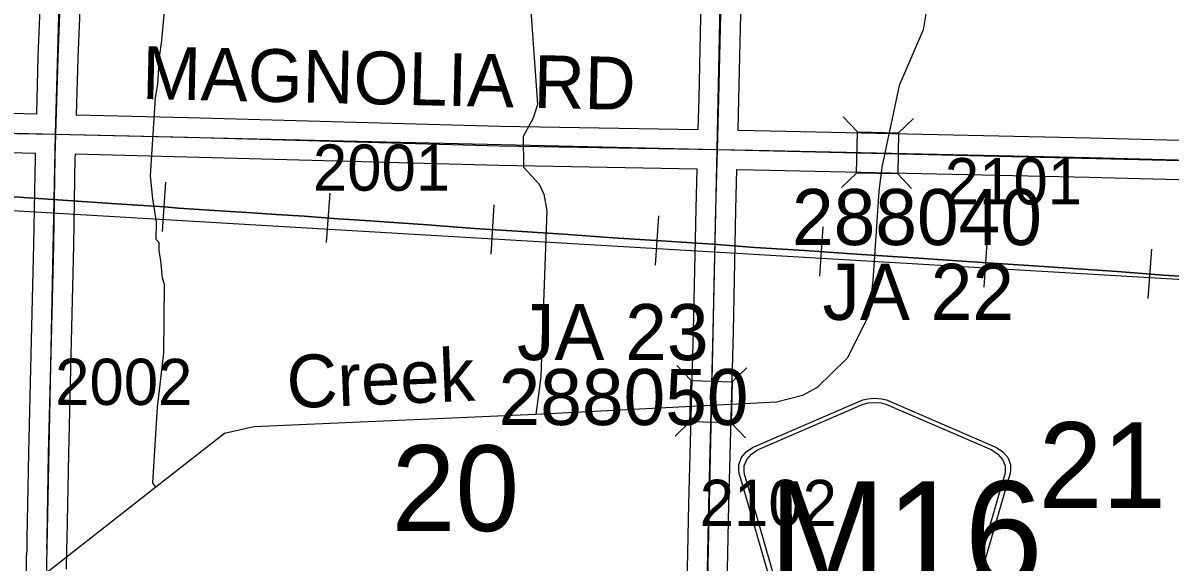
# Model space of a CAD drawing. Extents: x -132.8 to -73.3, y -60 to -26.
# Drawn here: x -102.953 to -101.212, y -42.518 to -41.701 of the extents above; entities that cross this region are included whole.
import ezdxf

# ---------------------------------------------------------------- set-up
doc = ezdxf.new("R2010")
doc.units = 0
for name, color, linetype in [('tdCoHydroRiver', 7, 'Continuous'), ('tdCoHydroTxtLg', 7, 'Continuous'), ('tdCoRRCL', 7, 'Continuous'), ('tdCoSecRdNmbr', 7, 'Continuous'), ('tdCoSecRdTxt', 7, 'Continuous'), ('tdCoSecRteBand', 7, 'Continuous'), ('tdCoSecRteCL', 7, 'Continuous'), ('tdCoSectLine', 7, 'Continuous'), ('tdCoSectNmbr', 7, 'Continuous'), ('tdCoShieldCoRteHrd', 7, 'Continuous'), ('tdCoStrucSec', 7, 'Continuous'), ('tdCoStrucSecCoName', 7, 'Continuous'), ('tdCoStrucSecFHWANum', 7, 'Continuous'), ('tdCoSurfAsphalt', 7, 'Continuous'), ('tdCoSurfEarth', 7, 'Continuous'), ('tdCoSurfGravel', 7, 'Continuous')]:
    doc.layers.add(name, color=color, linetype=linetype)

msp = doc.modelspace()

# ---------------------------------------------------------------- linework, layer by layer
at = {"layer": 'tdCoHydroRiver'}
for points in [[(-102.1698, -41.945), (-102.1928, -41.9199), (-102.1933, -41.8725), (-102.1785, -41.8445), (-102.1717, -41.8241), (-102.1813, -41.6898), (-102.1718, -41.5497), (-102.1597, -41.501), (-102.1607, -41.4064), (-102.1635, -41.3905), (-102.1635, -41.3195), (-102.1735, -41.2026), (-102.1782, -41.1993), (-102.1807, -41.1693), (-102.1894, -41.1376), (-102.189, -41.1186)], [(-101.5256, -41.1604), (-101.5341, -41.1871), (-101.5759, -41.3644), (-101.5827, -41.3847), (-101.5848, -41.4777), (-101.6105, -41.4992), (-101.616, -41.5338), (-101.5814, -41.6781), (-101.5869, -41.7111), (-101.6235, -41.7955), (-101.6499, -41.9195), (-101.6541, -41.9566)], [(-102.7597, -41.9325), (-102.7522, -41.8142), (-102.7486, -41.7937), (-102.7461, -41.7528), (-102.7424, -41.7276), (-102.7318, -41.6096)], [(-102.7515, -42.4045), (-102.7561, -42.3981), (-102.7488, -42.2831), (-102.7391, -42.2013), (-102.7383, -42.0972), (-102.7413, -42.0876), (-102.7438, -42.0608), (-102.7466, -42.0465), (-102.7464, -42.0339), (-102.751, -42.0291), (-102.7504, -42.0023), (-102.7559, -41.9674), (-102.7597, -41.9325)], [(-102.1698, -41.945), (-102.1624, -41.9603), (-102.1583, -41.9856), (-102.167, -42.2362), (-102.1689, -42.2488), (-102.1746, -42.2944)], [(-101.6541, -41.9566), (-101.6635, -42.0914), (-101.6694, -42.1433), (-101.6744, -42.1542), (-101.7024, -42.2088), (-101.7476, -42.2535), (-101.77, -42.2657), (-101.8097, -42.2758), (-102.1746, -42.2944)], [(-102.1746, -42.2944), (-102.6027, -42.3132), (-102.6471, -42.3232), (-102.7515, -42.4045)], [(-102.7515, -42.4045), (-102.9603, -42.5685), (-103.1038, -42.7026), (-103.1181, -42.7101)]]:
    msp.add_lwpolyline(points, dxfattribs=at)
at = {"layer": 'tdCoRRCL'}
for p, q in [((-102.737, -41.9423), (-102.7421, -42.0171)), ((-102.4875, -41.9591), (-102.4928, -42.0339)), ((-102.2383, -41.9767), (-102.2432, -42.0516)), ((-101.9888, -41.9933), (-101.9938, -42.0682)), ((-101.7392, -42.0101), (-101.7445, -42.0849)), ((-101.49, -42.0267), (-101.4948, -42.1016)), ((-101.2403, -42.044), (-101.2458, -42.1188))]:
    msp.add_line(p, q, dxfattribs=at)
for points in [[(-103.8659, -41.8121), (-103.5872, -41.9488), (-100.9257, -42.1056)], [(-102.9666, -41.9644), (-102.8778, -41.9704), (-102.8109, -41.9748), (-102.7378, -41.9798), (-102.7171, -41.9815), (-102.6544, -41.9857), (-102.6051, -41.9888), (-102.5687, -41.9911), (-102.5265, -41.994), (-102.4745, -41.9976), (-102.4262, -42.0009), (-102.4048, -42.0024), (-102.3833, -42.004), (-102.3455, -42.0066), (-102.3004, -42.0099), (-102.268, -42.0124), (-102.2032, -42.0166), (-102.1257, -42.0216), (-102.0574, -42.0264), (-101.9848, -42.0312), (-101.906, -42.0364), (-101.8423, -42.0412), (-101.7671, -42.0458), (-101.6804, -42.0519), (-101.5938, -42.0573), (-101.5278, -42.0619), (-101.4503, -42.0669), (-101.404, -42.0702), (-101.3821, -42.0718), (-101.2927, -42.0778), (-101.2223, -42.083), (-101.1163, -42.0897)], [(-101.1163, -42.0897), (-101.2223, -42.083), (-101.2927, -42.0778), (-101.3821, -42.0718), (-101.404, -42.0702), (-101.4503, -42.0669), (-101.5278, -42.0619), (-101.5938, -42.0573), (-101.6804, -42.0519), (-101.7671, -42.0458), (-101.8423, -42.0412), (-101.906, -42.0364), (-101.9848, -42.0312), (-102.0574, -42.0264), (-102.1257, -42.0216), (-102.2032, -42.0166), (-102.268, -42.0124), (-102.3004, -42.0099), (-102.3455, -42.0066), (-102.3833, -42.004), (-102.4048, -42.0024), (-102.4262, -42.0009), (-102.4745, -41.9976), (-102.5265, -41.994), (-102.5687, -41.9911), (-102.6051, -41.9888), (-102.6544, -41.9857), (-102.7171, -41.9815), (-102.7378, -41.9798), (-102.8109, -41.9748), (-102.8778, -41.9704), (-102.9666, -41.9644)]]:
    msp.add_lwpolyline(points, dxfattribs=at)
at = {"layer": 'tdCoSecRteBand'}
for points in [[(-102.9323, -41.8385), (-102.9323, -41.8384), (-102.9298, -41.7522), (-102.9298, -41.752), (-102.9298, -41.7519), (-102.9239, -41.6056), (-102.9202, -41.4446), (-102.9202, -41.4445), (-102.9202, -41.4444), (-102.915, -41.2655), (-102.9113, -41.0969), (-102.9113, -41.0968), (-102.9113, -41.0966), (-102.9059, -40.9299), (-102.9055, -40.8983), (-102.9055, -40.8983), (-102.9055, -40.8983), (-102.9448, -40.8977), (-102.9452, -40.8977), (-102.9457, -40.8977), (-102.9871, -40.896)], [(-102.8639, -41.6078), (-102.8698, -41.7541), (-102.8724, -41.84), (-102.7027, -41.8441), (-102.7026, -41.8441), (-102.7026, -41.8441), (-102.229, -41.8571), (-101.9284, -41.8624)], [(-101.9284, -41.8624), (-101.9271, -41.8149), (-101.9232, -41.6427)], [(-101.8632, -41.6439), (-101.8671, -41.8163), (-101.8671, -41.8164), (-101.8671, -41.8164), (-101.8684, -41.8634), (-101.819, -41.8643), (-101.819, -41.8643), (-101.8189, -41.8643), (-101.3336, -41.8749), (-101.3335, -41.8749), (-101.3334, -41.8749), (-100.9266, -41.8856)], [(-103.1103, -41.8342), (-102.9323, -41.8385)], [(-102.9532, -42.8279), (-102.9498, -42.6617), (-102.9498, -42.6617), (-102.9476, -42.5557), (-102.9476, -42.5378), (-102.9476, -42.5078), (-102.947, -42.5078), (-102.9468, -42.498), (-102.9465, -42.4821), (-102.9441, -42.353), (-102.9441, -42.3529), (-102.9441, -42.3528), (-102.9399, -42.1819), (-102.9365, -42.0368), (-102.9343, -41.9035), (-102.9342, -41.9033), (-102.9342, -41.9031), (-102.9341, -41.8985), (-103.1117, -41.8942)], [(-101.9459, -42.602), (-101.9424, -42.4303), (-101.9424, -42.4302), (-101.9424, -42.4301), (-101.9355, -42.1676), (-101.9316, -41.9824), (-101.9316, -41.9824), (-101.9316, -41.9823), (-101.93, -41.9224), (-102.2302, -41.9171), (-102.2303, -41.9171), (-102.2305, -41.9171), (-102.7042, -41.9041), (-102.874, -41.8999), (-102.8741, -41.8999), (-102.8743, -41.9047), (-102.8765, -42.0379), (-102.8765, -42.038), (-102.8765, -42.0381), (-102.8799, -42.1834), (-102.8799, -42.1834), (-102.8799, -42.1834), (-102.8841, -42.3542), (-102.8865, -42.4832), (-102.8868, -42.4991), (-102.8874, -42.5291)], [(-100.9281, -41.9456), (-101.335, -41.9349), (-101.8201, -41.9243), (-101.8697, -41.9234), (-101.87, -41.9234), (-101.87, -41.9237), (-101.8716, -41.9838), (-101.8755, -42.1689), (-101.8755, -42.169), (-101.8755, -42.1691), (-101.8824, -42.4316), (-101.8859, -42.6032), (-101.8893, -42.7797), (-101.8907, -42.8651), (-101.8907, -42.8656), (-101.5168, -42.8775), (-101.0464, -42.8889)]]:
    msp.add_lwpolyline(points, dxfattribs=at)
at = {"layer": 'tdCoSecRteCL'}
for points in [[(-102.9032, -41.8692), (-102.8998, -41.7531), (-102.8939, -41.6066), (-102.8902, -41.4453), (-102.885, -41.2663), (-102.8813, -41.0976), (-102.8759, -40.9306), (-102.8751, -40.8687)], [(-101.8992, -41.8929), (-101.8971, -41.8156), (-101.8932, -41.6433), (-101.891, -41.4881), (-101.8875, -41.3293), (-101.8836, -41.1639), (-101.8796, -41.0008), (-101.8779, -40.9375), (-101.8764, -40.9153), (-101.8732, -40.901), (-101.8693, -40.8921)], [(-103.81, -41.8535), (-103.6067, -41.8575), (-103.3727, -41.8598), (-103.111, -41.8642), (-102.9032, -41.8692)], [(-102.9168, -42.4986), (-102.9165, -42.4826), (-102.9141, -42.3536), (-102.9099, -42.1827), (-102.9065, -42.0374), (-102.9043, -41.904), (-102.9032, -41.8692)], [(-102.9032, -41.8692), (-102.7034, -41.8741), (-102.2297, -41.8871), (-101.8992, -41.8929)], [(-101.9211, -42.8946), (-101.9193, -42.7791), (-101.9159, -42.6026), (-101.9124, -42.4309), (-101.9055, -42.1683), (-101.9016, -41.9831), (-101.8992, -41.8929)], [(-101.8992, -41.8929), (-101.8196, -41.8943), (-101.3342, -41.9049), (-100.8973, -41.9164)]]:
    msp.add_lwpolyline(points, dxfattribs=at)
at = {"layer": 'tdCoSectLine'}
for points in [[(-102.9036, -41.8692), (-102.8754, -40.8687)], [(-101.8996, -41.8929), (-101.879, -40.8917)], [(-103.8104, -41.8535), (-102.9036, -41.8692)], [(-102.9242, -42.8709), (-102.9036, -41.8692)], [(-102.9036, -41.8692), (-101.8996, -41.8929)], [(-101.9215, -42.8946), (-101.8996, -41.8929)], [(-101.8996, -41.8929), (-100.8977, -41.9164)]]:
    msp.add_lwpolyline(points, dxfattribs=at)
at = {"layer": 'tdCoShieldCoRteHrd'}
for points in [[(-101.7804, -42.6799), (-101.8623, -42.397), (-101.8662, -42.3838), (-101.8669, -42.3779), (-101.8669, -42.3701), (-101.8627, -42.3598), (-101.8554, -42.3513), (-101.8458, -42.3446), (-101.6785, -42.2723), (-101.671, -42.2706), (-101.6606, -42.2697), (-101.6502, -42.2706), (-101.6427, -42.2723), (-101.4754, -42.3446), (-101.4658, -42.3513), (-101.4585, -42.3598), (-101.4543, -42.3701), (-101.4543, -42.3779), (-101.455, -42.3838), (-101.4589, -42.397), (-101.5408, -42.6799)], [(-101.7745, -42.6735), (-101.8542, -42.3983), (-101.858, -42.3856), (-101.8587, -42.38), (-101.8587, -42.3725), (-101.8546, -42.3626), (-101.8476, -42.3544), (-101.8384, -42.348), (-101.6778, -42.2786), (-101.6706, -42.277), (-101.6606, -42.2761), (-101.6506, -42.277), (-101.6434, -42.2786), (-101.4828, -42.348), (-101.4736, -42.3544), (-101.4666, -42.3626), (-101.4625, -42.3725), (-101.4625, -42.38), (-101.4632, -42.3856), (-101.467, -42.3983), (-101.5467, -42.6735)]]:
    msp.add_lwpolyline(points, close=True, dxfattribs=at)
at = {"layer": 'tdCoStrucSec'}
for points in [[(-101.7084, -41.8433), (-101.6868, -41.8659), (-101.6243, -41.8673)], [(-101.6017, -41.8456), (-101.6243, -41.8673), (-101.6256, -41.9298)], [(-101.7108, -41.9501), (-101.6882, -41.9285), (-101.6868, -41.8659)], [(-101.6045, -41.9519), (-101.6256, -41.9298), (-101.6882, -41.9285)], [(-101.9607, -42.2204), (-101.9392, -42.2431), (-101.8766, -42.2448)], [(-101.8544, -42.2237), (-101.8766, -42.2448), (-101.8783, -42.3073)], [(-101.9635, -42.3272), (-101.9408, -42.3057), (-101.9392, -42.2431)], [(-101.8567, -42.33), (-101.8783, -42.3073), (-101.9408, -42.3057)]]:
    msp.add_lwpolyline(points, dxfattribs=at)
at = {"layer": 'tdCoSurfAsphalt'}
msp.add_lwpolyline([(-101.9159, -42.6026), (-101.9124, -42.4309), (-101.9055, -42.1683), (-101.9016, -41.9831), (-101.8992, -41.8929), (-101.8971, -41.8156), (-101.8932, -41.6433), (-101.891, -41.4881), (-101.8875, -41.3293), (-101.8836, -41.1639), (-101.8796, -41.0008), (-101.8779, -40.9375), (-101.8764, -40.9153), (-101.8732, -40.901), (-101.8693, -40.8921), (-101.8675, -40.8879), (-101.8594, -40.8746), (-101.8445, -40.8597)], dxfattribs=at)
at = {"layer": 'tdCoSurfEarth'}
msp.add_lwpolyline([(-102.9032, -41.8692), (-102.8998, -41.7531), (-102.8939, -41.6066), (-102.8902, -41.4453), (-102.885, -41.2663), (-102.8813, -41.0976), (-102.8759, -40.9306), (-102.8751, -40.8687), (-102.9444, -40.8677), (-102.9863, -40.866), (-103.412, -40.8615), (-103.7296, -40.8559), (-103.7835, -40.8545)], dxfattribs=at)
at = {"layer": 'tdCoSurfGravel'}
msp.add_line((-102.9168, -42.4986), (-102.9165, -42.4826), dxfattribs=at)
for points in [[(-103.81, -41.8535), (-103.6067, -41.8575), (-103.3727, -41.8598), (-103.111, -41.8642), (-102.9032, -41.8692), (-102.7034, -41.8741), (-102.2297, -41.8871), (-101.8992, -41.8929)], [(-102.9165, -42.4826), (-102.9141, -42.3536), (-102.9099, -42.1827), (-102.9065, -42.0374), (-102.9043, -41.904), (-102.9032, -41.8692)], [(-101.8992, -41.8929), (-101.8196, -41.8943), (-101.3342, -41.9049), (-100.8973, -41.9164)]]:
    msp.add_lwpolyline(points, dxfattribs=at)

# ---------------------------------------------------------------- texts
at = {"layer": 'tdCoHydroTxtLg'}
msp.add_text('Creek', height=0.08, rotation=2.3479, dxfattribs=at).set_placement((-102.5514, -42.2851))
at = {"layer": 'tdCoSecRdNmbr'}
for s, rotation, p in [('2001', 359.9228, (-102.5131, -41.955)), ('2101', 359.9236, (-101.5541, -41.9756)), ('2002', 359.9225, (-102.9043, -42.2798)), ('2102', 359.9233, (-101.9261, -42.4633))]:
    msp.add_text(s, height=0.07, rotation=rotation, dxfattribs=at).set_placement(p)
at = {"layer": 'tdCoSecRdTxt'}
msp.add_text('MAGNOLIA RD', height=0.08, rotation=358.7075, dxfattribs=at).set_placement((-102.773, -41.816))
at = {"layer": 'tdCoSectNmbr'}
for s, rotation, p in [('21', 359.9236, (-101.4117, -42.4361)), ('20', 359.9229, (-102.3936, -42.471))]:
    msp.add_text(s, height=0.13, rotation=rotation, dxfattribs=at).set_placement(p)
at = {"layer": 'tdCoShieldCoRteHrd'}
msp.add_text('M16', height=0.16, dxfattribs=at).set_placement((-101.8215, -42.5556))
at = {"layer": 'tdCoStrucSecCoName'}
for s, p in [('JA 22', (-101.7397, -42.151)), ('JA 23', (-102.2033, -42.212))]:
    msp.add_text(s, height=0.085, dxfattribs=at).set_placement(p)
at = {"layer": 'tdCoStrucSecFHWANum'}
for s, p in [('288040', (-101.786, -42.0376)), ('288050', (-102.2313, -42.3105))]:
    msp.add_text(s, height=0.085, dxfattribs=at).set_placement(p)

doc.saveas('drawing.dxf')
